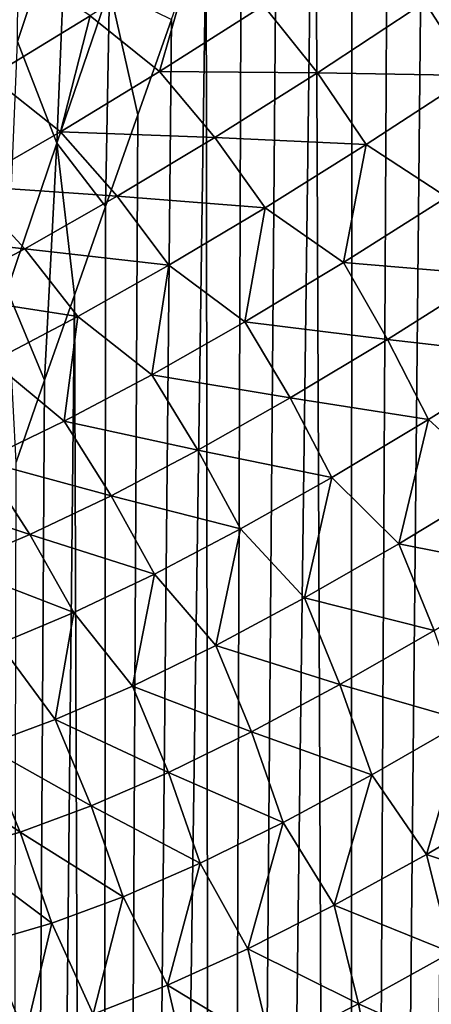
# Model space of a CAD drawing. Header units: metres. Extents: x -105 to 105, y -72 to 59.
# Tile 251 of 414: x -22.03 to -20.39, y -20.34 to -16.42. Entities that reach past the tile are written whole.
import ezdxf

# ---------------------------------------------------------------- set-up
doc = ezdxf.new("R2010")
doc.units = ezdxf.units.M
doc.layers.add('solid_509431_AD150_SW0001', color=7, linetype='CONTINUOUS')

msp = doc.modelspace()

# ---------------------------------------------------------------- linework, layer by layer
at = {"layer": 'solid_509431_AD150_SW0001'}
for points in [[(-20.252726, -12.938002, -17.150785), (-20.130138, -45.799999, -17.375534), (-20.722284, -45.799999, -16.229326)], [(-20.403784, -13.412971, -16.865349), (-20.252726, -12.938002, -17.150785), (-20.722284, -45.799999, -16.229326)], [(-20.554808, -13.877486, -16.569878), (-20.403784, -13.412971, -16.865349), (-20.722284, -45.799999, -16.229326)], [(-20.705221, -14.33117, -16.264681), (-20.554808, -13.877486, -16.569878), (-20.722284, -45.799999, -16.229326)], [(-20.854296, -14.773342, -15.95043), (-20.705221, -14.33117, -16.264681), (-20.722284, -45.799999, -16.229326)], [(-20.854296, -14.773342, -15.95043), (-20.722284, -45.799999, -16.229326), (-21.249229, -45.799999, -15.051719)], [(-21.001358, -15.203529, -15.62779), (-20.854296, -14.773342, -15.95043), (-21.249229, -45.799999, -15.051719)], [(-21.145908, -15.621462, -15.297129), (-21.001358, -15.203529, -15.62779), (-21.249229, -45.799999, -15.051719)], [(-22.031851, -15.536829, -13.376611), (-21.840944, -15.908556, -13.678708), (-22.038321, -16.506289, -13.072474)], [(-21.287266, -16.026642, -14.959322), (-21.145908, -15.621462, -15.297129), (-21.249229, -45.799999, -15.051719)], [(-22.038321, -16.506289, -13.072474), (-21.840944, -15.908556, -13.678708), (-21.881636, -16.912117, -13.391951)], [(-21.840944, -15.908556, -13.678708), (-21.671665, -16.296593, -14.005357), (-21.881636, -16.912117, -13.391951)], [(-21.287266, -16.026642, -14.959322), (-21.249229, -45.799999, -15.051719), (-21.709316, -45.799999, -13.846418)], [(-21.424974, -16.41894, -14.614836), (-21.287266, -16.026642, -14.959322), (-21.709316, -45.799999, -13.846418)], [(-21.332956, -16.138206, 6.91789), (-21.749199, -16.40382, 6.293317), (-21.472809, -16.626484, 6.234548)], [(-21.332956, -16.138206, 6.91789), (-21.472809, -16.626484, 6.234548), (-21.058224, -16.362896, 6.860789)], [(-22.048815, -16.201164, 6.349304), (-22.145775, -16.64579, 5.653309), (-21.749199, -16.40382, 6.293317)], [(-21.881636, -16.912117, -13.391951), (-21.671665, -16.296593, -14.005357), (-21.687664, -17.164268, -13.908018)], [(-21.671665, -16.296593, -14.005357), (-21.558609, -16.798201, -14.264136), (-21.687664, -17.164268, -13.908018)], [(-21.671665, -16.296593, -14.005357), (-21.424974, -16.41894, -14.614836), (-21.558609, -16.798201, -14.264136)], [(-21.058224, -16.362896, 6.860789), (-21.472809, -16.626484, 6.234548), (-20.842815, -16.630739, 6.747483)], [(-21.058224, -16.362896, 6.860789), (-20.842815, -16.630739, 6.747483), (-20.415171, -16.350039, 7.357086)], [(-20.226973, -16.641748, 7.241582), (-20.415171, -16.350039, 7.357086), (-20.842815, -16.630739, 6.747483)], [(-19.787619, -16.345337, 7.833826), (-20.415171, -16.350039, 7.357086), (-20.226973, -16.641748, 7.241582)], [(-21.749199, -16.40382, 6.293317), (-22.145775, -16.64579, 5.653309), (-21.867613, -16.866291, 5.593067)], [(-21.749199, -16.40382, 6.293317), (-21.867613, -16.866291, 5.593067), (-21.472809, -16.626484, 6.234548)], [(-21.558609, -16.798201, -14.264136), (-21.424974, -16.41894, -14.614836), (-21.709316, -45.799999, -13.846418)], [(-22.038321, -16.506289, -13.072474), (-21.881636, -16.912117, -13.391951), (-22.079866, -17.49826, -12.75375)], [(-21.472809, -16.626484, 6.234548), (-21.867613, -16.866291, 5.593067), (-21.251692, -16.88887, 6.1219)], [(-21.472809, -16.626484, 6.234548), (-21.251692, -16.88887, 6.1219), (-20.842815, -16.630739, 6.747483)], [(-20.648607, -16.916851, 6.632725), (-20.842815, -16.630739, 6.747483), (-21.251692, -16.88887, 6.1219)], [(-20.226973, -16.641748, 7.241582), (-20.842815, -16.630739, 6.747483), (-20.648607, -16.916851, 6.632725)], [(-20.226973, -16.641748, 7.241582), (-20.648607, -16.916851, 6.632725), (-20.327984, -17.126631, 6.737141)], [(-22.145775, -16.64579, 5.653309), (-22.241684, -17.081194, 4.937617), (-21.867613, -16.866291, 5.593067)], [(-21.687664, -17.164268, -13.908018), (-21.558609, -16.798201, -14.264136), (-21.709316, -45.799999, -13.846418)], [(-21.867613, -16.866291, 5.593067), (-22.241684, -17.081194, 4.937617), (-21.640858, -17.123304, 5.481487)], [(-21.867613, -16.866291, 5.593067), (-21.640858, -17.123304, 5.481487), (-21.251692, -16.88887, 6.1219)], [(-22.079866, -17.49826, -12.75375), (-21.881636, -16.912117, -13.391951), (-21.930765, -17.856762, -13.181198)], [(-21.881636, -16.912117, -13.391951), (-21.811831, -17.51713, -13.546851), (-21.930765, -17.856762, -13.181198)], [(-21.881636, -16.912117, -13.391951), (-21.687664, -17.164268, -13.908018), (-21.811831, -17.51713, -13.546851)], [(-21.051584, -17.169502, 6.008253), (-21.251692, -16.88887, 6.1219), (-21.640858, -17.123304, 5.481487)], [(-20.648607, -16.916851, 6.632725), (-21.251692, -16.88887, 6.1219), (-21.051584, -17.169502, 6.008253)], [(-20.648607, -16.916851, 6.632725), (-21.051584, -17.169502, 6.008253), (-20.74, -17.387108, 6.106357)], [(-20.648607, -16.916851, 6.632725), (-20.74, -17.387108, 6.106357), (-20.327984, -17.126631, 6.737141)], [(-22.241684, -17.081194, 4.937617), (-22.594101, -17.270084, 4.269568), (-22.009396, -17.332943, 4.827519)], [(-22.241684, -17.081194, 4.937617), (-22.009396, -17.332943, 4.827519), (-21.640858, -17.123304, 5.481487)], [(-21.434986, -17.398602, 5.369311), (-21.640858, -17.123304, 5.481487), (-22.009396, -17.332943, 4.827519)], [(-21.051584, -17.169502, 6.008253), (-21.640858, -17.123304, 5.481487), (-21.434986, -17.398602, 5.369311)], [(-20.327984, -17.126631, 6.737141), (-20.74, -17.387108, 6.106357), (-20.156519, -17.43722, 6.651192)], [(-21.811831, -17.51713, -13.546851), (-21.687664, -17.164268, -13.908018), (-21.709316, -45.799999, -13.846418)], [(-21.051584, -17.169502, 6.008253), (-21.434986, -17.398602, 5.369311), (-21.13212, -17.623617, 5.460393)], [(-21.051584, -17.169502, 6.008253), (-21.13212, -17.623617, 5.460393), (-20.74, -17.387108, 6.106357)], [(-22.594101, -17.270084, 4.269568), (-22.356401, -17.516718, 4.161362), (-22.009396, -17.332943, 4.827519)], [(-21.797918, -17.603075, 4.717163), (-22.009396, -17.332943, 4.827519), (-22.356401, -17.516718, 4.161362)], [(-21.434986, -17.398602, 5.369311), (-22.009396, -17.332943, 4.827519), (-21.797918, -17.603075, 4.717163)], [(-20.74, -17.387108, 6.106357), (-21.13212, -17.623617, 5.460393), (-20.564323, -17.693983, 6.021172)], [(-20.74, -17.387108, 6.106357), (-20.564323, -17.693983, 6.021172), (-20.156519, -17.43722, 6.651192)], [(-21.434986, -17.398602, 5.369311), (-21.797918, -17.603075, 4.717163), (-21.503412, -17.835026, 4.800532)], [(-21.434986, -17.398602, 5.369311), (-21.503412, -17.835026, 4.800532), (-21.13212, -17.623617, 5.460393)], [(-20.156519, -17.43722, 6.651192), (-20.564323, -17.693983, 6.021172), (-19.996107, -17.759748, 6.579439)], [(-22.079866, -17.49826, -12.75375), (-21.930765, -17.856762, -13.181198), (-22.044149, -18.183224, -12.811666)], [(-21.797918, -17.603075, 4.717163), (-22.356401, -17.516718, 4.161362), (-22.1395, -17.781889, 4.053154)], [(-21.811831, -17.51713, -13.546851), (-21.709316, -45.799999, -13.846418), (-22.101099, -45.799999, -12.617217)], [(-21.930765, -17.856762, -13.181198), (-21.811831, -17.51713, -13.546851), (-22.101099, -45.799999, -12.617217)], [(-21.797918, -17.603075, 4.717163), (-22.1395, -17.781889, 4.053154), (-21.852943, -18.02025, 4.128146)], [(-21.797918, -17.603075, 4.717163), (-21.852943, -18.02025, 4.128146), (-21.503412, -17.835026, 4.800532)], [(-21.13212, -17.623617, 5.460393), (-21.503412, -17.835026, 4.800532), (-20.952414, -17.92695, 5.376099)], [(-21.13212, -17.623617, 5.460393), (-20.952414, -17.92695, 5.376099), (-20.564323, -17.693983, 6.021172)], [(-20.564323, -17.693983, 6.021172), (-20.952414, -17.92695, 5.376099), (-20.400585, -18.013716, 5.950012)], [(-20.564323, -17.693983, 6.021172), (-20.400585, -18.013716, 5.950012), (-19.996107, -17.759748, 6.579439)], [(-19.996107, -17.759748, 6.579439), (-20.400585, -18.013716, 5.950012), (-20.122341, -18.268351, 6.096028)], [(-22.1395, -17.781889, 4.053154), (-22.179817, -18.178267, 3.444675), (-21.852943, -18.02025, 4.128146)], [(-22.044149, -18.183224, -12.811666), (-21.930765, -17.856762, -13.181198), (-22.101099, -45.799999, -12.617217)], [(-21.503412, -17.835026, 4.800532), (-21.852943, -18.02025, 4.128146), (-21.319864, -18.135002, 4.71722)], [(-21.503412, -17.835026, 4.800532), (-21.319864, -18.135002, 4.71722), (-20.952414, -17.92695, 5.376099)], [(-20.952414, -17.92695, 5.376099), (-21.319864, -18.135002, 4.71722), (-20.785553, -18.244074, 5.305538)], [(-20.952414, -17.92695, 5.376099), (-20.785553, -18.244074, 5.305538), (-20.400585, -18.013716, 5.950012)], [(-20.400585, -18.013716, 5.950012), (-20.785553, -18.244074, 5.305538), (-20.51895, -18.50913, 5.443607)], [(-20.400585, -18.013716, 5.950012), (-20.51895, -18.50913, 5.443607), (-20.122341, -18.268351, 6.096028)], [(-21.852943, -18.02025, 4.128146), (-22.179817, -18.178267, 3.444675), (-21.665752, -18.317066, 4.045866)], [(-21.852943, -18.02025, 4.128146), (-21.665752, -18.317066, 4.045866), (-21.319864, -18.135002, 4.71722)], [(-21.319864, -18.135002, 4.71722), (-21.665752, -18.317066, 4.045866), (-21.150082, -18.449705, 4.647216)], [(-21.319864, -18.135002, 4.71722), (-21.150082, -18.449705, 4.647216), (-20.785553, -18.244074, 5.305538)], [(-22.179817, -18.178267, 3.444675), (-22.483252, -18.308182, 2.751639), (-21.989182, -18.472147, 3.363432)], [(-22.179817, -18.178267, 3.444675), (-21.989182, -18.472147, 3.363432), (-21.665752, -18.317066, 4.045866)], [(-20.785553, -18.244074, 5.305538), (-21.150082, -18.449705, 4.647216), (-20.894806, -18.724726, 4.776231)], [(-20.785553, -18.244074, 5.305538), (-20.894806, -18.724726, 4.776231), (-20.51895, -18.50913, 5.443607)], [(-20.122341, -18.268351, 6.096028), (-20.51895, -18.50913, 5.443607), (-19.983686, -18.61492, 6.052924)], [(-22.483252, -18.308182, 2.751639), (-22.289385, -18.599375, 2.671397), (-21.989182, -18.472147, 3.363432)], [(-21.665752, -18.317066, 4.045866), (-21.989182, -18.472147, 3.363432), (-21.493246, -18.629543, 3.976324)], [(-21.665752, -18.317066, 4.045866), (-21.493246, -18.629543, 3.976324), (-21.150082, -18.449705, 4.647216)], [(-21.989182, -18.472147, 3.363432), (-22.289385, -18.599375, 2.671397), (-21.814156, -18.782606, 3.294207)], [(-21.989182, -18.472147, 3.363432), (-21.814156, -18.782606, 3.294207), (-21.493246, -18.629543, 3.976324)], [(-21.150082, -18.449705, 4.647216), (-21.493246, -18.629543, 3.976324), (-21.248917, -18.913986, 4.095171)], [(-21.150082, -18.449705, 4.647216), (-21.248917, -18.913986, 4.095171), (-20.894806, -18.724726, 4.776231)], [(-20.51895, -18.50913, 5.443607), (-20.894806, -18.724726, 4.776231), (-20.378866, -18.854843, 5.400477)], [(-20.51895, -18.50913, 5.443607), (-20.378866, -18.854843, 5.400477), (-19.983686, -18.61492, 6.052924)], [(-22.289385, -18.599375, 2.671397), (-22.112045, -18.908043, 2.602298), (-21.814156, -18.782606, 3.294207)], [(-21.493246, -18.629543, 3.976324), (-21.814156, -18.782606, 3.294207), (-21.580315, -19.075848, 3.401772)], [(-21.493246, -18.629543, 3.976324), (-21.580315, -19.075848, 3.401772), (-21.248917, -18.913986, 4.095171)], [(-20.894806, -18.724726, 4.776231), (-21.248917, -18.913986, 4.095171), (-20.753523, -19.069788, 4.73278)], [(-20.894806, -18.724726, 4.776231), (-20.753523, -19.069788, 4.73278), (-20.378866, -18.854843, 5.400477)], [(-21.814156, -18.782606, 3.294207), (-22.112045, -18.908043, 2.602298), (-21.888138, -19.209362, 2.697474)], [(-21.814156, -18.782606, 3.294207), (-21.888138, -19.209362, 2.697474), (-21.580315, -19.075848, 3.401772)], [(-20.378866, -18.854843, 5.400477), (-20.753523, -19.069788, 4.73278), (-20.252068, -19.214872, 5.371112)], [(-22.112045, -18.908043, 2.602298), (-22.171764, -19.313736, 1.983854), (-21.888138, -19.209362, 2.697474)], [(-21.248917, -18.913986, 4.095171), (-21.580315, -19.075848, 3.401772), (-21.106651, -19.258587, 4.05103)], [(-21.248917, -18.913986, 4.095171), (-21.106651, -19.258587, 4.05103), (-20.753523, -19.069788, 4.73278)], [(-20.753523, -19.069788, 4.73278), (-21.106651, -19.258587, 4.05103), (-20.626434, -19.430084, 4.70258)], [(-20.753523, -19.069788, 4.73278), (-20.626434, -19.430084, 4.70258), (-20.252068, -19.214872, 5.371112)], [(-21.580315, -19.075848, 3.401772), (-21.888138, -19.209362, 2.697474), (-21.437273, -19.42017, 3.356506)], [(-21.580315, -19.075848, 3.401772), (-21.437273, -19.42017, 3.356506), (-21.106651, -19.258587, 4.05103)], [(-21.888138, -19.209362, 2.697474), (-22.171764, -19.313736, 1.983854), (-21.744513, -19.553568, 2.65059)], [(-21.888138, -19.209362, 2.697474), (-21.744513, -19.553568, 2.65059), (-21.437273, -19.42017, 3.356506)], [(-20.252068, -19.214872, 5.371112), (-20.626434, -19.430084, 4.70258), (-20.409006, -19.746775, 4.878071)], [(-20.252068, -19.214872, 5.371112), (-20.409006, -19.746775, 4.878071), (-20.020248, -19.518452, 5.556838)], [(-21.106651, -19.258587, 4.05103), (-21.437273, -19.42017, 3.356506), (-20.97949, -19.619333, 4.019491)], [(-21.106651, -19.258587, 4.05103), (-20.97949, -19.619333, 4.019491), (-20.626434, -19.430084, 4.70258)], [(-22.171764, -19.313736, 1.983854), (-22.430916, -19.388369, 1.262666), (-22.027714, -19.65794, 1.934822)], [(-22.171764, -19.313736, 1.983854), (-22.027714, -19.65794, 1.934822), (-21.744513, -19.553568, 2.65059)], [(-22.430916, -19.388369, 1.262666), (-22.286531, -19.732582, 1.210927), (-22.027714, -19.65794, 1.934822)], [(-21.437273, -19.42017, 3.356506), (-21.744513, -19.553568, 2.65059), (-21.310236, -19.781525, 3.323049)], [(-21.437273, -19.42017, 3.356506), (-21.310236, -19.781525, 3.323049), (-20.97949, -19.619333, 4.019491)], [(-20.626434, -19.430084, 4.70258), (-20.97949, -19.619333, 4.019491), (-20.776112, -19.948603, 4.183164)], [(-20.626434, -19.430084, 4.70258), (-20.776112, -19.948603, 4.183164), (-20.409006, -19.746775, 4.878071)], [(-20.020248, -19.518452, 5.556838), (-20.409006, -19.746775, 4.878071), (-19.920916, -19.907671, 5.554329)], [(-21.744513, -19.553568, 2.65059), (-22.027714, -19.65794, 1.934822), (-21.617775, -19.915651, 2.614584)], [(-21.744513, -19.553568, 2.65059), (-21.617775, -19.915651, 2.614584), (-21.310236, -19.781525, 3.323049)], [(-20.97949, -19.619333, 4.019491), (-21.310236, -19.781525, 3.323049), (-21.120462, -20.122696, 3.473289)], [(-20.97949, -19.619333, 4.019491), (-21.120462, -20.122696, 3.473289), (-20.776112, -19.948603, 4.183164)], [(-22.027714, -19.65794, 1.934822), (-22.286531, -19.732582, 1.210927), (-21.9014, -20.020796, 1.89559)], [(-22.027714, -19.65794, 1.934822), (-21.9014, -20.020796, 1.89559), (-21.617775, -19.915651, 2.614584)], [(-22.286531, -19.732582, 1.210927), (-22.160673, -20.096138, 1.167775), (-21.9014, -20.020796, 1.89559)], [(-21.310236, -19.781525, 3.323049), (-21.617775, -19.915651, 2.614584), (-21.441031, -20.267904, 2.749756)], [(-21.310236, -19.781525, 3.323049), (-21.441031, -20.267904, 2.749756), (-21.120462, -20.122696, 3.473289)], [(-20.409006, -19.746775, 4.878071), (-20.776112, -19.948603, 4.183164), (-20.311064, -20.137995, 4.873812)], [(-20.409006, -19.746775, 4.878071), (-20.311064, -20.137995, 4.873812), (-19.920916, -19.907671, 5.554329)], [(-21.617775, -19.915651, 2.614584), (-21.9014, -20.020796, 1.89559), (-21.736948, -20.383142, 2.014063)], [(-21.617775, -19.915651, 2.614584), (-21.736948, -20.383142, 2.014063), (-21.441031, -20.267904, 2.749756)], [(-20.776112, -19.948603, 4.183164), (-21.120462, -20.122696, 3.473289), (-20.679796, -20.342001, 4.17638)], [(-20.776112, -19.948603, 4.183164), (-20.679796, -20.342001, 4.17638), (-20.311064, -20.137995, 4.873812)], [(-21.9014, -20.020796, 1.89559), (-22.160673, -20.096138, 1.167775), (-22.00758, -20.467384, 1.267945)], [(-21.9014, -20.020796, 1.89559), (-22.00758, -20.467384, 1.267945), (-21.736948, -20.383142, 2.014063)], [(-22.160673, -20.096138, 1.167775), (-22.252535, -20.519676, 0.51334), (-22.00758, -20.467384, 1.267945)], [(-21.120462, -20.122696, 3.473289), (-21.441031, -20.267904, 2.749756), (-21.025967, -20.518391, 3.463124)], [(-21.120462, -20.122696, 3.473289), (-21.025967, -20.518391, 3.463124), (-20.679796, -20.342001, 4.17638)], [(-20.311064, -20.137995, 4.873812), (-20.679796, -20.342001, 4.17638), (-20.228142, -20.545187, 4.882021)], [(-21.441031, -20.267904, 2.749756), (-21.736948, -20.383142, 2.014063), (-21.348495, -20.665928, 2.735291)], [(-21.441031, -20.267904, 2.749756), (-21.348495, -20.665928, 2.735291), (-21.025967, -20.518391, 3.463124)], [(-20.679796, -20.342001, 4.17638), (-21.025967, -20.518391, 3.463124), (-20.599348, -20.752216, 4.181369)], [(-20.679796, -20.342001, 4.17638), (-20.599348, -20.752216, 4.181369), (-20.228142, -20.545187, 4.882021)]]:
    msp.add_3dface(points, dxfattribs=at)

doc.saveas('drawing.dxf')
